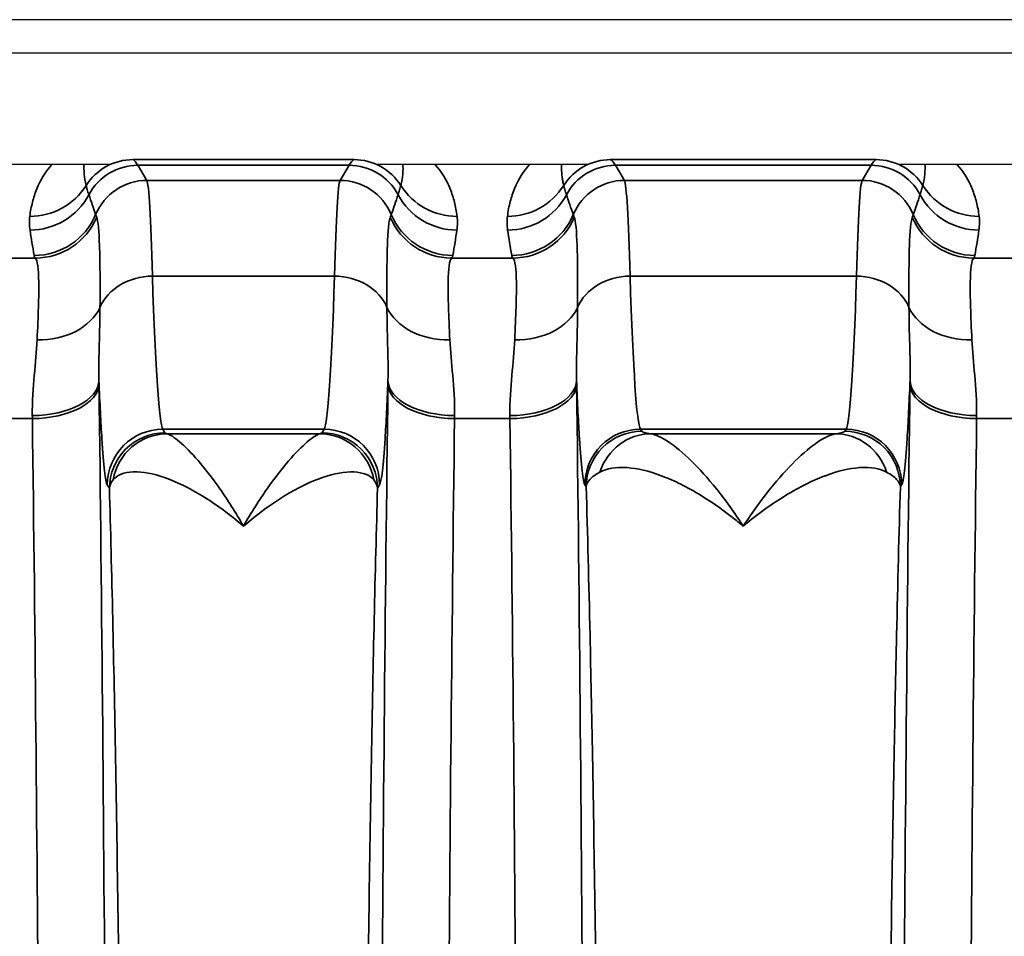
# Model space of a CAD drawing. Header units: millimetres. Extents: x 399 to 6233, y -1870 to 1602.
# Tile 314 of 656: x 4237 to 4246, y 488 to 496. Entities that reach past the tile are written whole.
import ezdxf

# ---------------------------------------------------------------- set-up
doc = ezdxf.new("R2010")
doc.units = ezdxf.units.MM
doc.layers.add('S40', color=7, linetype='Continuous')
doc.layers.add('可見 (ISO)', color=7, linetype='Continuous', lineweight=25)
doc.layers.add('窄部可見 (ISO)', color=7, linetype='Continuous', lineweight=35)

# ---------------------------------------------------------------- blocks, each defined once
blk = doc.blocks.new('S40-下視-02')
at = {"layer": '可見 (ISO)'}
for p, q in [((56.5, 16.5), (-56.5, 16.5)), ((52.25, 16.2), (-52.25, 16.2)), ((-7.6296, 15.2), (-5.9502, 15.2)), ((-3.5498, 15.2), (-1.6502, 15.2)), ((1.1502, 15.2), (3.0498, 15.2)), ((-5.5903, 14.75), (-5.5902, 14.75)), ((-3.9098, 14.75), (-3.9097, 14.75)), ((-1.2903, 14.75), (-1.2902, 14.75)), ((0.7902, 14.75), (0.7903, 14.75))]:
    blk.add_line(p, q, dxfattribs=at)
at = {"layer": '窄部可見 (ISO)'}
for p, q in [((-5.7475, 15.2429), (-5.7443, 15.2408)), ((-5.7443, 15.2408), (-3.7557, 15.2408)), ((-3.7993, 15.1896), (-5.7007, 15.1896)), ((-5.7007, 15.1896), (-5.6195, 15.0542)), ((-3.8805, 15.0542), (-3.7993, 15.1896)), ((-3.7557, 15.2408), (-3.7525, 15.2429)), ((-1.4475, 15.2429), (-1.4443, 15.2408)), ((-1.4443, 15.2408), (0.9443, 15.2408)), ((0.9007, 15.1896), (-1.4007, 15.1896)), ((-1.4007, 15.1896), (-1.3195, 15.0542)), ((0.8195, 15.0542), (0.9007, 15.1896)), ((0.9443, 15.2408), (0.9475, 15.2429)), ((-5.6195, 15.0542), (-3.8805, 15.0542)), ((-1.3195, 15.0542), (0.8195, 15.0542)), ((-6.9124, 14.3551), (-6.6233, 14.3551)), ((-2.8767, 14.3551), (-2.3233, 14.3551)), ((1.8233, 14.3551), (2.3767, 14.3551)), ((-5.5698, 14.1924), (-3.9302, 14.1924)), ((-1.2698, 14.1924), (0.7698, 14.1924)), ((-6.6505, 12.9094), (-6.8521, 12.9094)), ((-2.3505, 12.9094), (-2.8495, 12.9094)), ((2.3495, 12.9094), (1.8505, 12.9094)), ((-4.0241, 12.8136), (-5.4759, 12.8136)), ((-5.4759, 12.8136), (-5.4572, 12.7825)), ((-5.436, 12.7734), (-4.064, 12.7734)), ((-4.0428, 12.7825), (-4.0241, 12.8136)), ((-1.1759, 12.8136), (-1.1648, 12.7951)), ((0.6759, 12.8136), (-1.1759, 12.8136)), ((-1.0819, 12.7734), (0.5819, 12.7734)), ((0.6648, 12.7951), (0.6759, 12.8136)), ((-5.9571, 12.2828), (-5.9758, 12.3139)), ((-3.5242, 12.3139), (-3.5429, 12.2828)), ((-1.6646, 12.2953), (-1.6758, 12.3139)), ((-1.6646, 12.2953), (-1.6646, 12.2953)), ((1.1758, 12.3139), (1.1646, 12.2953))]:
    blk.add_line(p, q, dxfattribs=at)
for centre, major_axis, ratio, start_param, end_param in [((-5.4693, 14.5575), (0.6415, -0.8024), 0.399262, 3.535825, 3.839089), ((-5.7443, 14.7408), (-0.2773, -0.416), 0.999683, 3.729704, 4.736367), ((-5.7007, 14.6899), (-0.4288, -0.2572), 0.999172, 4.17245, 5.254458), ((-5.7734, -84.7929), (0, 100.0434), 0.020838, 6.248286, 6.269226), ((-3.7266, -84.7929), (0, 100.0434), 0.020838, 0.01396, 0.034899), ((-3.7993, 14.6899), (0.4288, -0.2572), 0.999172, 1.028727, 2.110736), ((-3.7557, 14.7408), (0.2773, -0.416), 0.999683, 1.546818, 2.553481), ((-4.0307, 14.5575), (-0.6415, -0.8024), 0.399262, 2.444096, 2.74736), ((-1.4443, 14.7408), (-0.2773, -0.416), 0.999683, 3.729704, 4.736367), ((-1.4007, 14.6899), (-0.4288, -0.2572), 0.999172, 4.17245, 5.254458), ((-1.4734, -84.7929), (0, 100.0434), 0.020838, 6.248286, 6.269226), ((0.9734, -84.7929), (0, 100.0434), 0.020838, 0.01396, 0.034899), ((0.9007, 14.6899), (-0.4288, 0.2572), 0.999172, 4.17032, 5.252328), ((0.9443, 14.7408), (-0.2773, 0.416), 0.999683, 4.688411, 5.695074), ((0.6693, 14.5575), (-0.6415, -0.8024), 0.399262, 2.444096, 2.74736), ((-6.6737, 15.3286), (-0.5953, 0.0753), 0.998245, 1.696485, 2.702846), ((-5.6195, 14.5545), (-0.4288, -0.2572), 0.999172, 4.17245, 5.347743), ((-5.6173, 10.9402), (0.0054, -4.1169), 0.020515, 2.481507, 3.103525), ((-3.8827, 10.9402), (-0.0054, -4.1169), 0.020515, 3.17966, 3.801678), ((-3.8805, 14.5545), (0.4288, -0.2572), 0.999172, 0.935442, 2.110736), ((-2.8263, 15.3286), (0.5953, 0.0753), 0.998245, 3.58034, 4.5867), ((-2.3737, 15.3286), (0.5953, -0.0753), 0.998245, 4.838078, 5.844438), ((-1.3195, 14.5545), (-0.4288, -0.2572), 0.999172, 4.17245, 5.347743), ((-1.3173, 10.9402), (0.0054, -4.1169), 0.020515, 2.481507, 3.103525), ((0.8173, 10.9402), (-0.0054, -4.1169), 0.020515, 3.17966, 3.801678), ((0.8195, 14.5545), (-0.4288, 0.2572), 0.999172, 4.077035, 5.252328), ((1.8737, 15.3286), (-0.5953, -0.0753), 0.998245, 0.438747, 1.445107), ((-6.6717, 15.2054), (-0.5942, -0.0832), 0.998238, 1.431986, 2.513646), ((3121.7799, 17.9473), (-3128.2819, -0.8538), 0.045755, 0.015157, 0.016397), ((-3131.2799, 17.9473), (3128.2819, -0.8538), 0.045755, 6.266788, 6.268029), ((-2.8283, 15.2054), (0.5942, -0.0832), 0.998238, 3.769539, 4.851199), ((-2.3717, 15.2054), (0.5942, 0.0832), 0.998238, 4.573579, 5.655239), ((3126.0799, 17.9473), (-3128.2819, -0.8538), 0.045755, 0.015157, 0.016397), ((-3126.5799, 17.9473), (3128.2819, -0.8538), 0.045755, 6.266788, 6.268029), ((1.8717, 15.2054), (-0.5942, 0.0832), 0.998238, 0.627947, 1.709607), ((-6.6343, 14.9773), (-0.5898, -0.11), 0.998212, 1.386797, 2.56171), ((-6.6233, 14.954), (-0.4766, -0.3645), 0.997266, 0.919263, 2.088334), ((-3.0696, 6.9294), (-3.0142, 7.8269), 0.001618, 0.049009, 0.09405), ((-6.4304, 6.9294), (3.0142, 7.8269), 0.001618, 6.189135, 6.234176), ((-2.8767, 14.954), (0.4766, -0.3645), 0.997266, 4.194851, 5.363923), ((-2.8657, 14.9773), (0.5898, -0.11), 0.998212, 3.721475, 4.896388), ((-2.3343, 14.9773), (0.5898, 0.11), 0.998212, 4.52839, 5.703303), ((-2.3233, 14.954), (0.4766, 0.3645), 0.997266, 4.060855, 5.229927), ((1.2304, 6.9294), (-3.0142, 7.8269), 0.001618, 0.049009, 0.09405), ((-1.7304, 6.9294), (3.0142, 7.8269), 0.001618, 6.189135, 6.234176), ((1.8233, 14.954), (-0.4766, 0.3645), 0.997266, 1.053258, 2.22233), ((1.8343, 14.9773), (-0.5898, 0.11), 0.998212, 0.579882, 1.754795), ((-5.8933, 13.8674), (-0.5835, 1.8978), 0.300773, 1.080395, 1.207191), ((-3.6067, 13.8674), (0.5835, 1.8978), 0.300773, 5.075994, 5.20279), ((-1.5933, 13.8674), (-0.5835, 1.8978), 0.300773, 1.080395, 1.207191), ((1.0933, 13.8674), (0.5835, 1.8978), 0.300773, 5.075994, 5.20279), ((5.0438, 14.3858), (-11.6789, 0), 0.058758, 0.010815, 0.044766), ((-14.5441, 14.3858), (11.6791, 0), 0.058758, 6.23842, 6.27237), ((9.3438, 14.3858), (-11.6789, 0), 0.058758, 0.010815, 0.044766), ((-9.8441, 14.3858), (11.6791, 0), 0.058758, 6.23842, 6.27237), ((-5.5698, 13.7789), (-0.4998, -0.0154), 0.826915, 4.686911, 5.921542), ((-5.4697, 20.8121), (0, -8.0033), 0.022251, 5.686337, 6.248296), ((-4.0303, 20.8121), (0, -8.0033), 0.022251, 0.034889, 0.596848), ((-3.9302, 13.7789), (0.4998, -0.0154), 0.826915, 0.361643, 1.596274), ((-1.2698, 13.7789), (-0.4998, -0.0154), 0.826915, 4.686911, 5.921542), ((-1.1697, 20.8121), (0, -8.0033), 0.022251, 5.686337, 6.248296), ((0.6697, 20.8121), (0, -8.0033), 0.022251, 0.034889, 0.596848), ((0.7698, 13.7789), (0.4998, -0.0154), 0.826915, 0.361643, 1.596274), ((-6.608, 14.0689), (0.5996, -0.0231), 0.752166, 4.741355, 5.976479), ((-2.892, 14.0689), (-0.5996, -0.0231), 0.752166, 0.306707, 1.54183), ((-2.308, 14.0689), (0.5996, -0.0231), 0.752166, 4.741355, 5.976479), ((1.808, 14.0689), (-0.5996, -0.0231), 0.752166, 0.306707, 1.54183), ((-6.6509, 13.2513), (0.5999, 0.0078), 0.525274, 4.705596, 6.258572), ((-6.6505, 13.2192), (0.6, 0.0076), 0.516344, 4.705867, 6.258728), ((-6.0991, 11.829), (-0.0075, 3.0102), 0.01946, 5.192411, 5.204513), ((-3.4009, 11.829), (-0.0075, -3.0102), 0.01946, 4.220265, 4.232366), ((-2.8495, 13.2192), (-0.6, 0.0076), 0.516344, 0.024457, 1.577318), ((-2.8491, 13.2513), (-0.5999, 0.0078), 0.525274, 0.024614, 1.577589), ((-2.3509, 13.2513), (0.5999, 0.0078), 0.525274, 4.705596, 6.258572), ((-2.3505, 13.2192), (0.6, 0.0076), 0.516344, 4.705867, 6.258728), ((-1.7991, 11.8289), (-0.0075, 3.0102), 0.019461, 5.192414, 5.204515), ((1.2991, 11.829), (-0.0075, -3.0102), 0.01946, 4.220265, 4.232367), ((1.8505, 13.2192), (-0.6, 0.0076), 0.516344, 0.024457, 1.577318), ((1.8509, 13.2513), (-0.5999, 0.0078), 0.525274, 0.024614, 1.577589), ((-6.699, 11.7508), (-0.0075, 2.5086), 0.023353, 5.192403, 5.204483), ((-2.3903, 0), (0, 25), 0.02145, 1.028185, 1.570796), ((-2.801, 11.7508), (-0.0075, -2.5086), 0.023353, 4.220296, 4.232377), ((-2.399, 11.7509), (-0.0075, 2.5085), 0.023352, 5.192388, 5.20447), ((1.899, 11.7508), (-0.0075, -2.5085), 0.023353, 4.220303, 4.232384), ((-5.4759, 12.3139), (-0.4288, -0.2572), 0.999172, 4.17245, 5.742515), ((-5.436, 12.2737), (0.117, 0.4861), 0.989056, 0.238805, 1.634834), ((-4.064, 12.2737), (-0.117, 0.4861), 0.989056, 4.648351, 6.04438), ((-4.0241, 12.3139), (0.4288, -0.2572), 0.999172, 0.54067, 2.110736), ((-1.1759, 12.3139), (-0.4288, -0.2572), 0.999172, 4.17245, 5.742515), ((-1.0819, 12.2737), (0.066, 0.4956), 0.966733, 0.136867, 1.385237), ((0.5819, 12.2737), (-0.066, 0.4956), 0.966733, 4.897948, 6.146318), ((0.6759, 12.3139), (-0.4288, 0.2572), 0.999172, 3.682263, 5.252328)]:
    blk.add_ellipse(centre, major_axis=major_axis, ratio=ratio, start_param=start_param, end_param=end_param, dxfattribs=at)
for points, knots in [([(-6.6737, 14.7297), (-6.6708, 14.7526), (-6.6673, 14.7748), (-6.6633, 14.7962), (-6.6592, 14.8176), (-6.6547, 14.8381), (-6.6496, 14.8584), (-6.6392, 14.8992), (-6.6263, 14.9395), (-6.6105, 14.9784), (-6.5781, 15.0579), (-6.5335, 15.1319), (-6.477, 15.1939), (-6.4752, 15.1959), (-6.4733, 15.198), (-6.4714, 15.2)], [5.2774615, 5.2774615, 5.2774615, 5.2774615, 5.3361469, 5.3361469, 5.3361469, 5.3948827, 5.3948827, 5.3948827, 5.5128985, 5.5128985, 5.5128985, 5.7541006, 5.7541006, 5.7541006, 5.7620694, 5.7620694, 5.7620694, 5.7620694]), ([(-3.0286, 15.2), (-3.0267, 15.198), (-3.0248, 15.1959), (-3.023, 15.1939), (-2.9665, 15.1319), (-2.9219, 15.0579), (-2.8895, 14.9784), (-2.8737, 14.9395), (-2.8608, 14.8992), (-2.8504, 14.8584), (-2.8453, 14.8381), (-2.8408, 14.8176), (-2.8367, 14.7962), (-2.8327, 14.7748), (-2.8292, 14.7526), (-2.8263, 14.7297)], [3.6627085, 3.6627085, 3.6627085, 3.6627085, 3.6706773, 3.6706773, 3.6706773, 3.9118795, 3.9118795, 3.9118795, 4.0298953, 4.0298953, 4.0298953, 4.0886311, 4.0886311, 4.0886311, 4.1473165, 4.1473165, 4.1473165, 4.1473165]), ([(-2.3737, 14.7297), (-2.3707, 14.7535), (-2.367, 14.7765), (-2.3628, 14.7988), (-2.3585, 14.821), (-2.3537, 14.8423), (-2.3484, 14.863), (-2.3376, 14.9046), (-2.3241, 14.9457), (-2.3075, 14.9854), (-2.2745, 15.0645), (-2.2289, 15.1383), (-2.1712, 15.2)], [2.1358688, 2.1358688, 2.1358688, 2.1358688, 2.1968289, 2.1968289, 2.1968289, 2.2576634, 2.2576634, 2.2576634, 2.3794784, 2.3794784, 2.3794784, 2.6219496, 2.6219496, 2.6219496, 2.6219496]), ([(-1.885, 15.2), (-1.8863, 15.1861), (-1.8868, 15.1717), (-1.8866, 15.1571), (-1.8864, 15.1339), (-1.8845, 15.11), (-1.8812, 15.0858), (-1.8796, 15.0737), (-1.8776, 15.0613), (-1.8752, 15.0483), (-1.8728, 15.0354), (-1.87, 15.0219), (-1.8668, 15.008)], [3.8252774, 3.8252774, 3.8252774, 3.8252774, 3.9027206, 3.9027206, 3.9027206, 4.0250855, 4.0250855, 4.0250855, 4.0861598, 4.0861598, 4.0861598, 4.1473165, 4.1473165, 4.1473165, 4.1473165]), ([(1.6714, 15.2), (1.6733, 15.198), (1.6752, 15.1959), (1.677, 15.1939), (1.7335, 15.1319), (1.7781, 15.0579), (1.8105, 14.9784), (1.8263, 14.9395), (1.8392, 14.8992), (1.8496, 14.8584), (1.8547, 14.8381), (1.8592, 14.8176), (1.8633, 14.7962), (1.8673, 14.7748), (1.8708, 14.7526), (1.8737, 14.7297)], [0.5211159, 0.5211159, 0.5211159, 0.5211159, 0.5290847, 0.5290847, 0.5290847, 0.7702868, 0.7702868, 0.7702868, 0.8883026, 0.8883026, 0.8883026, 0.9470384, 0.9470384, 0.9470384, 1.0057239, 1.0057239, 1.0057239, 1.0057239]), ([(-6.1668, 15.008), (-6.1641, 14.9965), (-6.1607, 14.9842), (-6.1568, 14.9709), (-6.1525, 14.9564), (-6.1475, 14.9409), (-6.142, 14.9242)], [0, 0, 0, 0, 0.001000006, 0.001000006, 0.001000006, 0.00208995, 0.00208995, 0.00208995, 0.00208995]), ([(-3.358, 14.9242), (-3.3529, 14.9395), (-3.3483, 14.9538), (-3.3443, 14.9673), (-3.3399, 14.9819), (-3.3361, 14.9955), (-3.3332, 15.008)], [0, 0, 0, 0, 0.001000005, 0.001000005, 0.001000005, 0.002089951, 0.002089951, 0.002089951, 0.002089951]), ([(-1.8668, 15.008), (-1.8641, 14.9965), (-1.8607, 14.9842), (-1.8568, 14.9709), (-1.8525, 14.9564), (-1.8475, 14.9409), (-1.842, 14.9242)], [0, 0, 0, 0, 0.001000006, 0.001000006, 0.001000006, 0.00208995, 0.00208995, 0.00208995, 0.00208995]), ([(1.342, 14.9242), (1.3471, 14.9395), (1.3517, 14.9538), (1.3557, 14.9673), (1.3601, 14.9819), (1.3639, 14.9955), (1.3668, 15.008)], [0, 0, 0, 0, 0.001000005, 0.001000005, 0.001000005, 0.002089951, 0.002089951, 0.002089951, 0.002089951]), ([(-6.0716, 14.7213), (-6.0594, 14.6878), (-6.0507, 14.602), (-6.0412, 14.3272), (-6.0406, 14.1418), (-6.0417, 13.9107)], [0, 0, 0, 0, 0.001138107, 0.001138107, 0.002276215, 0.002276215, 0.002276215, 0.002276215]), ([(-3.4583, 13.9107), (-3.4594, 14.1419), (-3.459, 14.3261), (-3.4544, 14.4637), (-3.4497, 14.6013), (-3.4408, 14.6877), (-3.4284, 14.7212)], [0, 0, 0, 0, 0.001125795, 0.001125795, 0.001125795, 0.00225159, 0.00225159, 0.00225159, 0.00225159]), ([(-1.7716, 14.7213), (-1.7594, 14.6878), (-1.7507, 14.602), (-1.7412, 14.3272), (-1.7406, 14.1418), (-1.7417, 13.9107)], [0, 0, 0, 0, 0.001138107, 0.001138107, 0.002276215, 0.002276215, 0.002276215, 0.002276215]), ([(1.2417, 13.9107), (1.2406, 14.1419), (1.241, 14.3261), (1.2456, 14.4637), (1.2503, 14.6013), (1.2592, 14.6877), (1.2716, 14.7212)], [0, 0, 0, 0, 0.001125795, 0.001125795, 0.001125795, 0.00225159, 0.00225159, 0.00225159, 0.00225159]), ([(-6.608, 13.6175), (-6.5979, 13.8369), (-6.5912, 14.011), (-6.5931, 14.1369), (-6.595, 14.2627), (-6.6054, 14.3355), (-6.6233, 14.3551)], [0, 0, 0, 0, 0.000987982, 0.000987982, 0.000987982, 0.001975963, 0.001975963, 0.001975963, 0.001975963]), ([(-2.8767, 14.3551), (-2.8946, 14.3355), (-2.905, 14.2618), (-2.9069, 14.1357), (-2.9087, 14.0095), (-2.9021, 13.8369), (-2.892, 13.6175)], [0, 0, 0, 0, 0.000987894, 0.000987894, 0.000987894, 0.001975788, 0.001975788, 0.001975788, 0.001975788]), ([(-2.308, 13.6175), (-2.2979, 13.8369), (-2.2912, 14.011), (-2.2931, 14.1369), (-2.295, 14.2627), (-2.3054, 14.3355), (-2.3233, 14.3551)], [0, 0, 0, 0, 0.000987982, 0.000987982, 0.000987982, 0.001975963, 0.001975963, 0.001975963, 0.001975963]), ([(1.8233, 14.3551), (1.8054, 14.3355), (1.795, 14.2618), (1.7931, 14.1357), (1.7913, 14.0095), (1.7979, 13.8369), (1.808, 13.6175)], [0, 0, 0, 0, 0.000987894, 0.000987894, 0.000987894, 0.001975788, 0.001975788, 0.001975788, 0.001975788]), ([(-6.0417, 13.9107), (-6.042, 13.8024), (-6.0451, 13.6922), (-6.0481, 13.5789), (-6.0509, 13.473), (-6.0536, 13.3644), (-6.0511, 13.2515)], [0, 0, 0, 0, 0.000535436, 0.000535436, 0.000535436, 0.001035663, 0.001035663, 0.001035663, 0.001035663]), ([(-3.4489, 13.2515), (-3.4464, 13.3644), (-3.4491, 13.473), (-3.4519, 13.5789), (-3.4549, 13.6922), (-3.458, 13.8024), (-3.4583, 13.9107)], [0.000000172, 0.000000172, 0.000000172, 0.000000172, 0.000500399, 0.000500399, 0.000500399, 0.001035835, 0.001035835, 0.001035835, 0.001035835]), ([(-1.7417, 13.9107), (-1.742, 13.8024), (-1.7451, 13.6922), (-1.7481, 13.5789), (-1.7509, 13.473), (-1.7536, 13.3644), (-1.7511, 13.2515)], [0, 0, 0, 0, 0.000535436, 0.000535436, 0.000535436, 0.001035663, 0.001035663, 0.001035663, 0.001035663]), ([(1.2511, 13.2515), (1.2536, 13.3644), (1.2509, 13.473), (1.2481, 13.5789), (1.2451, 13.6922), (1.242, 13.8024), (1.2417, 13.9107)], [0.000000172, 0.000000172, 0.000000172, 0.000000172, 0.000500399, 0.000500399, 0.000500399, 0.001035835, 0.001035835, 0.001035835, 0.001035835]), ([(-6.6509, 12.9362), (-6.6529, 13.0646), (-6.6436, 13.1851), (-6.6335, 13.2986), (-6.6235, 13.412), (-6.6126, 13.5183), (-6.608, 13.6175)], [0, 0, 0, 0, 0.000446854, 0.000446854, 0.000446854, 0.000893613, 0.000893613, 0.000893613, 0.000893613]), ([(-2.892, 13.6175), (-2.8874, 13.5183), (-2.8765, 13.412), (-2.8665, 13.2986), (-2.8564, 13.1851), (-2.8471, 13.0646), (-2.8491, 12.9362)], [0, 0, 0, 0, 0.000446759, 0.000446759, 0.000446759, 0.000893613, 0.000893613, 0.000893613, 0.000893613]), ([(-2.3509, 12.9362), (-2.3529, 13.0646), (-2.3436, 13.1851), (-2.3335, 13.2986), (-2.3235, 13.412), (-2.3126, 13.5183), (-2.308, 13.6175)], [0, 0, 0, 0, 0.000446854, 0.000446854, 0.000446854, 0.000893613, 0.000893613, 0.000893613, 0.000893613]), ([(1.808, 13.6175), (1.8126, 13.5183), (1.8235, 13.412), (1.8335, 13.2986), (1.8436, 13.1851), (1.8529, 13.0646), (1.8509, 12.9362)], [0, 0, 0, 0, 0.000446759, 0.000446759, 0.000446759, 0.000893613, 0.000893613, 0.000893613, 0.000893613]), ([(-5.9758, 12.3139), (-5.9923, 12.3415), (-6.009, 12.4815), (-6.0249, 12.7295), (-6.0339, 12.8705), (-6.0427, 13.0461), (-6.0511, 13.2514)], [1.6057029, 1.6057029, 1.6057029, 1.6057029, 1.8865124, 1.8865124, 1.8865124, 2.0462004, 2.0462004, 2.0462004, 2.0462004]), ([(-6.0506, 13.2192), (-6.0256, 11.2365), (-6.0062, 9.091), (-5.9932, 6.8605), (-5.9802, 4.6301), (-5.9736, 2.3151), (-5.9736, 0), (-5.9736, -2.3151), (-5.9802, -4.6301), (-5.9932, -6.8605), (-6.0062, -9.091), (-6.0256, -11.2365), (-6.0506, -13.2192)], [2.598981, 2.598981, 2.598981, 2.598981, 2.870287, 2.870287, 2.870287, 3.141593, 3.141593, 3.141593, 3.412899, 3.412899, 3.412899, 3.684204, 3.684204, 3.684204, 3.684204]), ([(-3.5264, 0), (-3.5264, 2.3152), (-3.5198, 4.6301), (-3.5068, 6.8605), (-3.4938, 9.091), (-3.4744, 11.2365), (-3.4494, 13.2192)], [0, 0, 0, 0, 0.2713059, 0.2713059, 0.2713059, 0.5426118, 0.5426118, 0.5426118, 0.5426118]), ([(-3.4489, 13.2514), (-3.4573, 13.0461), (-3.4661, 12.8705), (-3.4751, 12.7295), (-3.491, 12.4815), (-3.5077, 12.3415), (-3.5242, 12.3139)], [1.0953922, 1.0953922, 1.0953922, 1.0953922, 1.2550802, 1.2550802, 1.2550802, 1.5358897, 1.5358897, 1.5358897, 1.5358897]), ([(-1.6758, 12.3139), (-1.6923, 12.3415), (-1.709, 12.4815), (-1.7249, 12.7295), (-1.7339, 12.8705), (-1.7427, 13.0461), (-1.7511, 13.2514)], [1.6057029, 1.6057029, 1.6057029, 1.6057029, 1.8865124, 1.8865124, 1.8865124, 2.0462004, 2.0462004, 2.0462004, 2.0462004]), ([(-1.7506, 13.2192), (-1.7256, 11.2365), (-1.7062, 9.091), (-1.6932, 6.8605), (-1.6802, 4.6301), (-1.6736, 2.3151), (-1.6736, 0), (-1.6736, -2.3151), (-1.6802, -4.6301), (-1.6932, -6.8605), (-1.7062, -9.091), (-1.7256, -11.2365), (-1.7506, -13.2192)], [2.598981, 2.598981, 2.598981, 2.598981, 2.870287, 2.870287, 2.870287, 3.141593, 3.141593, 3.141593, 3.412899, 3.412899, 3.412899, 3.684204, 3.684204, 3.684204, 3.684204]), ([(1.2506, -13.2192), (1.2256, -11.2365), (1.2062, -9.091), (1.1932, -6.8605), (1.1802, -4.6301), (1.1736, -2.3151), (1.1736, 0), (1.1736, 2.3151), (1.1802, 4.6301), (1.1932, 6.8605), (1.2062, 9.091), (1.2256, 11.2365), (1.2506, 13.2192)], [2.598981, 2.598981, 2.598981, 2.598981, 2.870287, 2.870287, 2.870287, 3.141593, 3.141593, 3.141593, 3.412899, 3.412899, 3.412899, 3.684204, 3.684204, 3.684204, 3.684204]), ([(1.2511, 13.2514), (1.2427, 13.0461), (1.2339, 12.8705), (1.2249, 12.7295), (1.209, 12.4815), (1.1923, 12.3415), (1.1758, 12.3139)], [1.0953922, 1.0953922, 1.0953922, 1.0953922, 1.2550802, 1.2550802, 1.2550802, 1.5358897, 1.5358897, 1.5358897, 1.5358897]), ([(-6.6505, -12.9094), (-6.6255, -10.9731), (-6.6061, -8.8779), (-6.5801, -4.5216), (-6.5735, -2.2609), (-6.5735, 2.2609), (-6.5801, 4.5216), (-6.6061, 8.8779), (-6.6255, 10.9731), (-6.6505, 12.9094)], [2.598981, 2.598981, 2.598981, 2.598981, 2.870287, 2.870287, 3.141593, 3.141593, 3.412899, 3.412899, 3.684204, 3.684204, 3.684204, 3.684204]), ([(-2.3505, -12.9094), (-2.3255, -10.9731), (-2.3061, -8.8779), (-2.2801, -4.5216), (-2.2735, -2.2609), (-2.2735, 2.2609), (-2.2801, 4.5216), (-2.3061, 8.8779), (-2.3255, 10.9731), (-2.3505, 12.9094)], [2.598981, 2.598981, 2.598981, 2.598981, 2.870287, 2.870287, 3.141593, 3.141593, 3.412899, 3.412899, 3.684204, 3.684204, 3.684204, 3.684204]), ([(1.8505, 12.9094), (1.8255, 10.9731), (1.8061, 8.8779), (1.7801, 4.5216), (1.7735, 2.2609), (1.7735, -2.2609), (1.7801, -4.5216), (1.8061, -8.8779), (1.8255, -10.9731), (1.8505, -12.9094)], [2.598981, 2.598981, 2.598981, 2.598981, 2.870287, 2.870287, 3.141593, 3.141593, 3.412899, 3.412899, 3.684204, 3.684204, 3.684204, 3.684204]), ([(-5.4572, 12.7825), (-5.588, 12.7824), (-5.718, 12.7285), (-5.8106, 12.636), (-5.9031, 12.5435), (-5.957, 12.4136), (-5.9571, 12.2829)], [0, 0, 0, 0, 0.5, 0.5, 0.5, 1, 1, 1, 1]), ([(-5.436, 12.7734), (-5.4128, 12.7667), (-5.374, 12.7421), (-5.326, 12.7012), (-5.2781, 12.6602), (-5.2205, 12.6025), (-5.159, 12.5315), (-5.0974, 12.4604), (-5.0313, 12.3757), (-4.9622, 12.2771), (-4.8931, 12.1785), (-4.8207, 12.0651), (-4.75, 11.9425)], [0, 0, 0, 0, 0.000572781, 0.000572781, 0.000572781, 0.001145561, 0.001145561, 0.001145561, 0.001718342, 0.001718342, 0.001718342, 0.002291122, 0.002291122, 0.002291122, 0.002291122]), ([(-4.75, 11.9425), (-4.6787, 12.0662), (-4.6068, 12.1785), (-4.5378, 12.2771), (-4.4697, 12.3743), (-4.4044, 12.458), (-4.3436, 12.5285), (-4.2818, 12.6001), (-4.224, 12.6583), (-4.1757, 12.6997), (-4.1269, 12.7415), (-4.0875, 12.7666), (-4.064, 12.7734)], [-0.000011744, -0.000011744, -0.000011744, -0.000011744, 0.000565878, 0.000565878, 0.000565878, 0.001135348, 0.001135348, 0.001135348, 0.001714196, 0.001714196, 0.001714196, 0.002298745, 0.002298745, 0.002298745, 0.002298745]), ([(-4.0428, 12.7825), (-3.912, 12.7824), (-3.7819, 12.7285), (-3.6894, 12.636), (-3.5969, 12.5435), (-3.543, 12.4136), (-3.5429, 12.2828)], [0, 0, 0, 0, 0.5, 0.5, 0.5, 1, 1, 1, 1]), ([(-1.1648, 12.7951), (-1.2956, 12.795), (-1.4256, 12.7411), (-1.5181, 12.6486), (-1.6106, 12.5561), (-1.6645, 12.4262), (-1.6646, 12.2953)], [0, 0, 0, 0, 0.5, 0.5, 0.5, 1, 1, 1, 1]), ([(-1.0819, 12.7734), (-1.0398, 12.7667), (-0.9858, 12.7419), (-0.9244, 12.701), (-0.8629, 12.66), (-0.7931, 12.6022), (-0.7201, 12.5308), (-0.6472, 12.4595), (-0.5707, 12.3748), (-0.4919, 12.2767), (-0.413, 12.1785), (-0.3306, 12.0651), (-0.25, 11.9425)], [0, 0, 0, 0, 0.000584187, 0.000584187, 0.000584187, 0.001168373, 0.001168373, 0.001168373, 0.00175256, 0.00175256, 0.00175256, 0.002336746, 0.002336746, 0.002336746, 0.002336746]), ([(-0.25, 11.9425), (-0.1686, 12.0663), (-0.0869, 12.1786), (-0.0081, 12.2767), (0.0697, 12.3736), (0.1452, 12.4573), (0.2173, 12.5281), (0.2905, 12.5999), (0.3605, 12.6582), (0.4222, 12.6996), (0.4846, 12.7413), (0.5393, 12.7666), (0.5819, 12.7734)], [-0.000011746, -0.000011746, -0.000011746, -0.000011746, 0.000578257, 0.000578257, 0.000578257, 0.001160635, 0.001160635, 0.001160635, 0.00175146, 0.00175146, 0.00175146, 0.002348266, 0.002348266, 0.002348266, 0.002348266]), ([(1.1646, 12.2953), (1.1645, 12.4262), (1.1106, 12.5561), (1.0181, 12.6486), (0.9256, 12.7411), (0.7956, 12.795), (0.6648, 12.7951)], [0, 0, 0, 0, 0.5, 0.5, 0.5, 1, 1, 1, 1]), ([(-4.75, 11.9425), (-4.8126, 11.9961), (-4.8752, 12.0458), (-4.9371, 12.0911), (-4.9991, 12.1365), (-5.0604, 12.1776), (-5.1204, 12.2141), (-5.2365, 12.2849), (-5.3473, 12.3387), (-5.4507, 12.3754), (-5.4542, 12.3766), (-5.4577, 12.3778), (-5.4611, 12.379), (-5.564, 12.4145), (-5.6583, 12.4319), (-5.7361, 12.43), (-5.7389, 12.4299), (-5.7416, 12.4298), (-5.7443, 12.4297), (-5.8237, 12.4264), (-5.8867, 12.4026), (-5.9233, 12.3581)], [-0.00001134, -0.00001134, -0.00001134, -0.00001134, 0.00028763, 0.00028763, 0.00028763, 0.0005866, 0.0005866, 0.0005866, 0.001165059, 0.001165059, 0.001165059, 0.001184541, 0.001184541, 0.001184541, 0.001762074, 0.001762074, 0.001762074, 0.001782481, 0.001782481, 0.001782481, 0.002380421, 0.002380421, 0.002380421, 0.002380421]), ([(-3.5767, 12.3581), (-3.6498, 12.4468), (-3.8272, 12.4519), (-4.0379, 12.3793), (-4.2485, 12.3068), (-4.4999, 12.1568), (-4.75, 11.9425)], [0, 0, 0, 0, 0.00119489, 0.00119489, 0.00119489, 0.002389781, 0.002389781, 0.002389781, 0.002389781]), ([(-1.5406, 12.4279), (-1.5805, 12.4065), (-1.6099, 12.3847), (-1.6507, 12.3405), (-1.662, 12.3179), (-1.6646, 12.2953)], [0, 0, 0, 0, 0.0003786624, 0.0003786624, 0.0007573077, 0.0007573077, 0.0007573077, 0.0007573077]), ([(-0.25, 11.9425), (-0.2821, 11.9692), (-0.3141, 11.995), (-0.3461, 12.0199), (-0.3781, 12.0448), (-0.41, 12.0688), (-0.4418, 12.0917), (-0.5054, 12.1376), (-0.5684, 12.1796), (-0.6302, 12.2174), (-0.6921, 12.2552), (-0.753, 12.289), (-0.8128, 12.3187), (-0.8693, 12.3468), (-0.9248, 12.3712), (-0.979, 12.3919), (-0.9821, 12.3931), (-0.9853, 12.3943), (-0.9884, 12.3954), (-1.0997, 12.4371), (-1.2042, 12.4618), (-1.2957, 12.4683), (-1.2983, 12.4685), (-1.3008, 12.4687), (-1.3034, 12.4688), (-1.3968, 12.4745), (-1.4776, 12.4616), (-1.5406, 12.4279)], [-0.00001131, -0.00001131, -0.00001131, -0.00001131, 0.000139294, 0.000139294, 0.000139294, 0.000289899, 0.000289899, 0.000289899, 0.000591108, 0.000591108, 0.000591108, 0.000892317, 0.000892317, 0.000892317, 0.001177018, 0.001177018, 0.001177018, 0.001193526, 0.001193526, 0.001193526, 0.001779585, 0.001779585, 0.001779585, 0.001795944, 0.001795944, 0.001795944, 0.002398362, 0.002398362, 0.002398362, 0.002398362]), ([(1.0406, 12.4279), (0.9776, 12.4616), (0.8968, 12.4745), (0.8034, 12.4689), (0.8009, 12.4687), (0.7983, 12.4685), (0.7957, 12.4683), (0.7042, 12.4618), (0.5995, 12.4369), (0.4893, 12.3958), (0.4858, 12.3945), (0.4824, 12.3932), (0.479, 12.3919), (0.4256, 12.3715), (0.3707, 12.3474), (0.3146, 12.3196), (0.2548, 12.29), (0.1936, 12.2562), (0.1312, 12.218), (0.0687, 12.1799), (0.0056, 12.1378), (-0.0582, 12.0917), (-0.1219, 12.0457), (-0.187, 11.995), (-0.25, 11.9425)], [0, 0, 0, 0, 0.000592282, 0.000592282, 0.000592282, 0.000608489, 0.000608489, 0.000608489, 0.001184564, 0.001184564, 0.001184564, 0.00120247, 0.00120247, 0.00120247, 0.001480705, 0.001480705, 0.001480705, 0.001776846, 0.001776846, 0.001776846, 0.002072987, 0.002072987, 0.002072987, 0.002369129, 0.002369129, 0.002369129, 0.002369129]), ([(1.1646, 12.2953), (1.162, 12.3179), (1.1507, 12.3405), (1.1099, 12.3847), (1.0805, 12.4065), (1.0406, 12.4279)], [-0.000000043, -0.000000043, -0.000000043, -0.000000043, 0.0003786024, 0.0003786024, 0.0007572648, 0.0007572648, 0.0007572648, 0.0007572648]), ([(-3.5429, 12.2828), (-3.543, 12.2829), (-3.5432, 12.2857), (-3.5434, 12.2871), (-3.5436, 12.2887), (-3.5438, 12.2903), (-3.5441, 12.2919), (-3.5446, 12.295), (-3.5453, 12.2982), (-3.5461, 12.3013), (-3.5478, 12.3077), (-3.55, 12.314), (-3.5528, 12.3203), (-3.5585, 12.333), (-3.5664, 12.3456), (-3.5767, 12.3581)], [-0.00000006, -0.00000006, -0.00000006, -0.00000006, 0.0000185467, 0.0000185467, 0.0000185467, 0.0000394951, 0.0000394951, 0.0000394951, 0.0000814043, 0.0000814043, 0.0000814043, 0.0001653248, 0.0001653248, 0.0001653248, 0.0003340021, 0.0003340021, 0.0003340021, 0.0003340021]), ([(-5.9571, -12.2828), (-5.9465, -11.9144), (-5.9363, -11.5149), (-5.927, -11.1051), (-5.9181, -10.7092), (-5.9095, -10.2839), (-5.9016, -9.8393), (-5.8935, -9.387), (-5.8859, -8.9122), (-5.879, -8.4149), (-5.872, -7.9176), (-5.8656, -7.3926), (-5.86, -6.8643), (-5.8572, -6.6024), (-5.8545, -6.3371), (-5.8521, -6.0685), (-5.8496, -5.7953), (-5.8472, -5.5185), (-5.8451, -5.2383), (-5.8408, -4.6826), (-5.8372, -4.1121), (-5.8342, -3.5302), (-5.8284, -2.3662), (-5.8255, -1.1889), (-5.8255, 0), (-5.8255, 1.1889), (-5.8284, 2.3656), (-5.8342, 3.5302), (-5.8386, 4.4062), (-5.8446, 5.2531), (-5.8521, 6.0685), (-5.8545, 6.337), (-5.8572, 6.6023), (-5.86, 6.8642), (-5.8656, 7.3927), (-5.872, 7.9176), (-5.879, 8.4149), (-5.8859, 8.9122), (-5.8935, 9.387), (-5.9016, 9.8393), (-5.9095, 10.2838), (-5.9181, 10.7092), (-5.927, 11.1052), (-5.9363, 11.5149), (-5.9465, 11.9144), (-5.9571, 12.2829)], [0.0294093, 0.0294093, 0.0294093, 0.0294093, 0.089244, 0.089244, 0.089244, 0.1470574, 0.1470574, 0.1470574, 0.2058814, 0.2058814, 0.2058814, 0.2647055, 0.2647055, 0.2647055, 0.2938656, 0.2938656, 0.2938656, 0.3235296, 0.3235296, 0.3235296, 0.3823536, 0.3823536, 0.3823536, 0.5, 0.5, 0.5, 0.6176498, 0.6176498, 0.6176498, 0.7061501, 0.7061501, 0.7061501, 0.735298, 0.735298, 0.735298, 0.794122, 0.794122, 0.794122, 0.8529461, 0.8529461, 0.8529461, 0.9107639, 0.9107639, 0.9107639, 0.9705942, 0.9705942, 0.9705942, 0.9705942]), ([(-3.5429, 12.2828), (-3.5535, 11.9144), (-3.5637, 11.5149), (-3.573, 11.1051), (-3.5819, 10.7092), (-3.5905, 10.2839), (-3.5984, 9.8393), (-3.6065, 9.387), (-3.6141, 8.9122), (-3.621, 8.4149), (-3.628, 7.9176), (-3.6344, 7.3926), (-3.64, 6.8643), (-3.6428, 6.6024), (-3.6455, 6.3371), (-3.6479, 6.0685), (-3.6504, 5.7953), (-3.6528, 5.5185), (-3.6549, 5.2383), (-3.6592, 4.6826), (-3.6628, 4.1121), (-3.6658, 3.5302), (-3.6716, 2.3662), (-3.6745, 1.1889), (-3.6745, 0), (-3.6745, -1.1889), (-3.6716, -2.3656), (-3.6658, -3.5302), (-3.6614, -4.4062), (-3.6554, -5.2531), (-3.6479, -6.0685), (-3.6455, -6.337), (-3.6428, -6.6023), (-3.64, -6.8642), (-3.6344, -7.3927), (-3.628, -7.9176), (-3.621, -8.4149), (-3.6141, -8.9122), (-3.6065, -9.387), (-3.5984, -9.8393), (-3.5905, -10.2838), (-3.5819, -10.7092), (-3.573, -11.1052), (-3.5637, -11.5149), (-3.5535, -11.9144), (-3.5429, -12.2829)], [0.0294093, 0.0294093, 0.0294093, 0.0294093, 0.089244, 0.089244, 0.089244, 0.1470574, 0.1470574, 0.1470574, 0.2058814, 0.2058814, 0.2058814, 0.2647055, 0.2647055, 0.2647055, 0.2938656, 0.2938656, 0.2938656, 0.3235296, 0.3235296, 0.3235296, 0.3823536, 0.3823536, 0.3823536, 0.5, 0.5, 0.5, 0.6176498, 0.6176498, 0.6176498, 0.7061501, 0.7061501, 0.7061501, 0.735298, 0.735298, 0.735298, 0.794122, 0.794122, 0.794122, 0.8529461, 0.8529461, 0.8529461, 0.9107639, 0.9107639, 0.9107639, 0.9705942, 0.9705942, 0.9705942, 0.9705942]), ([(-1.6646, -12.2953), (-1.6523, -11.8832), (-1.6405, -11.4265), (-1.6299, -10.9608), (-1.6222, -10.6163), (-1.6147, -10.2488), (-1.6076, -9.8647), (-1.5993, -9.4131), (-1.5915, -8.9382), (-1.5844, -8.4402), (-1.5773, -7.9421), (-1.5707, -7.4154), (-1.5649, -6.8868), (-1.5617, -6.5922), (-1.5587, -6.2932), (-1.5559, -5.9899), (-1.5487, -5.2045), (-1.5429, -4.3887), (-1.5386, -3.5457), (-1.5327, -2.3772), (-1.5297, -1.1946), (-1.5297, 0), (-1.5297, 1.1947), (-1.5327, 2.3765), (-1.5386, 3.5457), (-1.5429, 4.3891), (-1.5487, 5.2046), (-1.5559, 5.9899), (-1.5587, 6.2931), (-1.5617, 6.5921), (-1.5649, 6.8867), (-1.5707, 7.4155), (-1.5773, 7.9422), (-1.5844, 8.4402), (-1.5915, 8.9382), (-1.5993, 9.413), (-1.6076, 9.8646), (-1.6147, 10.2487), (-1.6221, 10.6163), (-1.6299, 10.9609), (-1.6405, 11.4265), (-1.6523, 11.8832), (-1.6646, 12.2953)], [0.0300641, 0.0300641, 0.0300641, 0.0300641, 0.0975901, 0.0975901, 0.0975901, 0.1475485, 0.1475485, 0.1475485, 0.2062907, 0.2062907, 0.2062907, 0.265033, 0.265033, 0.265033, 0.2977638, 0.2977638, 0.2977638, 0.3825174, 0.3825174, 0.3825174, 0.5, 0.5, 0.5, 0.6174862, 0.6174862, 0.6174862, 0.7022467, 0.7022467, 0.7022467, 0.7349706, 0.7349706, 0.7349706, 0.7937128, 0.7937128, 0.7937128, 0.852455, 0.852455, 0.852455, 0.9024183, 0.9024183, 0.9024183, 0.9699394, 0.9699394, 0.9699394, 0.9699394]), ([(1.1646, 12.2953), (1.1523, 11.8832), (1.1405, 11.4265), (1.1299, 10.9608), (1.1222, 10.6163), (1.1147, 10.2488), (1.1076, 9.8647), (1.0993, 9.4131), (1.0915, 8.9382), (1.0844, 8.4402), (1.0773, 7.9421), (1.0707, 7.4154), (1.0649, 6.8868), (1.0617, 6.5922), (1.0587, 6.2932), (1.0559, 5.9899), (1.0487, 5.2045), (1.0429, 4.3887), (1.0386, 3.5457), (1.0327, 2.3772), (1.0297, 1.1946), (1.0297, 0), (1.0297, -1.1947), (1.0327, -2.3765), (1.0386, -3.5457), (1.0429, -4.3891), (1.0487, -5.2046), (1.0559, -5.9899), (1.0587, -6.2931), (1.0617, -6.5921), (1.0649, -6.8867), (1.0707, -7.4155), (1.0773, -7.9422), (1.0844, -8.4402), (1.0915, -8.9382), (1.0993, -9.413), (1.1076, -9.8646), (1.1147, -10.2487), (1.1221, -10.6163), (1.1299, -10.9609), (1.1405, -11.4265), (1.1523, -11.8832), (1.1646, -12.2953)], [0.0300641, 0.0300641, 0.0300641, 0.0300641, 0.0975901, 0.0975901, 0.0975901, 0.1475485, 0.1475485, 0.1475485, 0.2062907, 0.2062907, 0.2062907, 0.265033, 0.265033, 0.265033, 0.2977638, 0.2977638, 0.2977638, 0.3825174, 0.3825174, 0.3825174, 0.5, 0.5, 0.5, 0.6174862, 0.6174862, 0.6174862, 0.7022467, 0.7022467, 0.7022467, 0.7349706, 0.7349706, 0.7349706, 0.7937128, 0.7937128, 0.7937128, 0.852455, 0.852455, 0.852455, 0.9024183, 0.9024183, 0.9024183, 0.9699394, 0.9699394, 0.9699394, 0.9699394])]:
    blk.add_open_spline(points, degree=3, knots=knots, dxfattribs=at)
for points in [[(-6.6717, 14.6064), (-6.6774, 14.6475), (-6.6789, 14.6886), (-6.6737, 14.7297)], [(-2.8263, 14.7297), (-2.8211, 14.6886), (-2.8226, 14.6475), (-2.8283, 14.6064)], [(-2.3717, 14.6064), (-2.3774, 14.6475), (-2.3789, 14.6886), (-2.3737, 14.7297)], [(1.8737, 14.7297), (1.8789, 14.6886), (1.8774, 14.6475), (1.8717, 14.6064)], [(-5.4572, 12.7825), (-5.4554, 12.7795), (-5.4485, 12.7764), (-5.436, 12.7734)], [(-4.064, 12.7734), (-4.0515, 12.7764), (-4.0446, 12.7795), (-4.0428, 12.7825)], [(-1.1648, 12.7951), (-1.1604, 12.7877), (-1.1352, 12.7805), (-1.0819, 12.7734)], [(0.5819, 12.7734), (0.6352, 12.7805), (0.6604, 12.7877), (0.6648, 12.7951)], [(-5.9233, 12.3581), (-5.9437, 12.3333), (-5.9548, 12.3081), (-5.9571, 12.2829)]]:
    blk.add_open_spline(points, degree=3, dxfattribs=at)

msp = doc.modelspace()

# ---------------------------------------------------------------- block references
at = {"layer": 'S40'}
msp.add_blockref('S40-下視-02', (4243.7387, 479.6623), dxfattribs=at)

doc.saveas('drawing.dxf')
